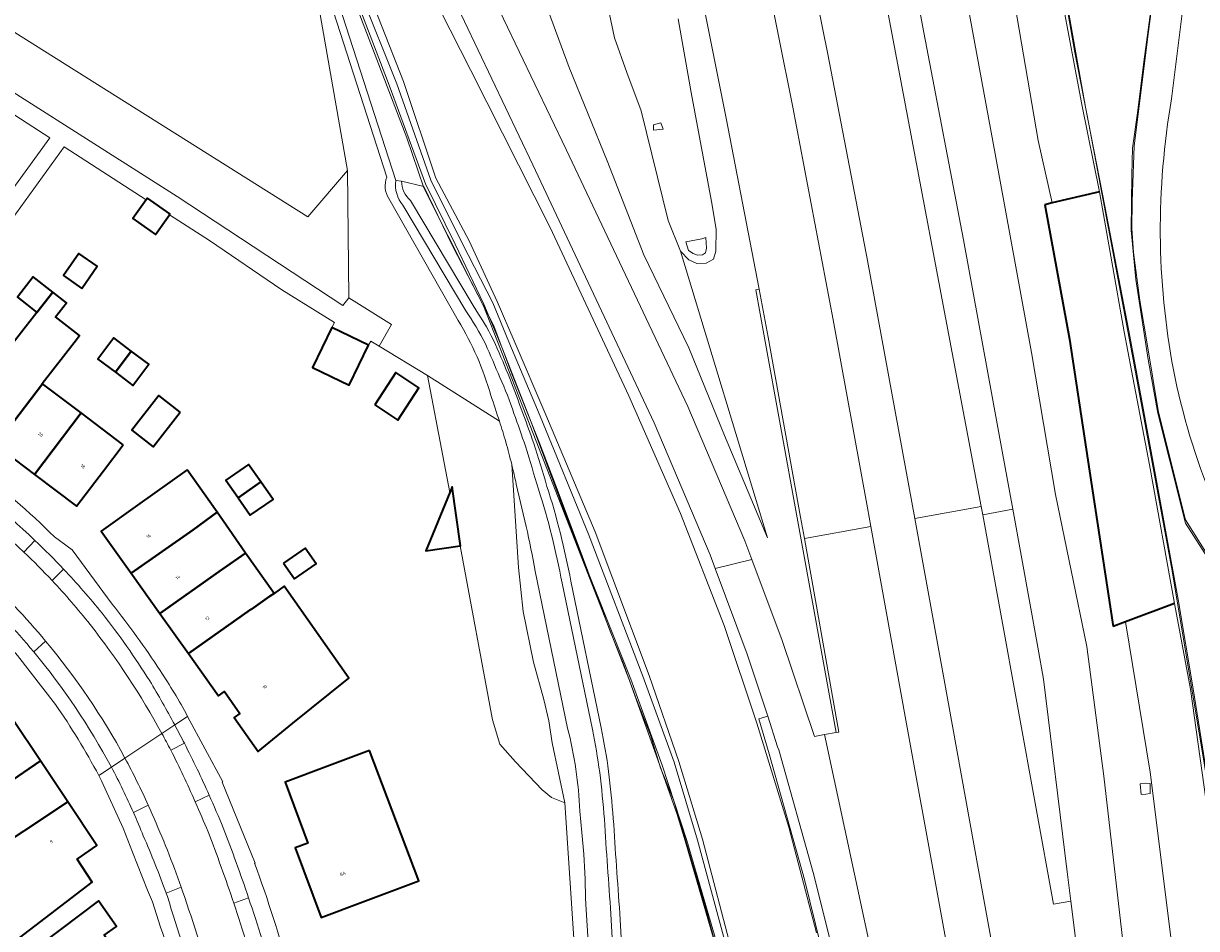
# Model space of a CAD drawing. Header units: metres. Extents: x 197700 to 204338, y 317132 to 325229.
# Tile 502 of 656: x 201155 to 201287, y 319835 to 319936. Entities that reach past the tile are written whole.
import ezdxf
from ezdxf.enums import TextEntityAlignment as Align

# ---------------------------------------------------------------- set-up
doc = ezdxf.new("R2010")
doc.units = ezdxf.units.M
for name, color, linetype, lineweight in [('B-WE-FV-GELEIDING_WILDRASTER-G', 80, 'Continuous', 18), ('B-WE-GK-BESCHOEIING-G', 130, 'GK-BESCHOEIING', 35), ('B-WE-GR-BEPLANTING_CULTUUR_BOSPLANTSOEN-GV', 90, 'Continuous', 18), ('B-WE-IE-TERREINAFSCHEIDING_KUNSTMATIG_HEKWERK-G', 20, 'IE-TERREINAFSCHEIDING-KUNSTMATIG', 18), ('B-WE-IE-TERREINAFSCHEIDING_KUNSTMATIG_MUUR-G', 90, 'IE-TERREINAFSCHEIDING-KUNSTMATIG-DICHT', 18), ('B-WE-IE-TERREINAFSCHEIDING_KUNSTMATIG_MUUR-GV', 90, 'Continuous', 18), ('B-WE-OG-BEBOUWING-GV', 7, 'Continuous', 35), ('B-WE-OG-BEBOUWING-T18', 10, 'Continuous', 18), ('B-WE-OG-TERREIN_CULTUURSCHEIDING-GV', 7, 'Continuous', 18), ('B-WE-OG-TERREIN_ERF-GV', 7, 'Continuous', 18), ('B-WE-OG-WATER_GREPPEL-GV', 160, 'Continuous', 18), ('B-WE-VH-ONVERHARD-GV', 252, 'Continuous', 18), ('B-WE-VH-VERHARDING_ASFALT-GV', 252, 'Continuous', 18), ('B-WE-VH-VERHARDING_BETON-GV', 252, 'Continuous', 18), ('B-WE-VH-VERHARDING_BETONSTRAATSTEEN-GV', 252, 'Continuous', 18), ('B-WE-VH-VERHARDING_GRASBETONSTEEN-GV', 70, 'Continuous', 18), ('B-WE-VH-VERHARDING_OPEN-GV', 252, 'Continuous', 18), ('B-WE-VH-VERHARDING_PUIN-GV', 252, 'Continuous', 18), ('B-WE-VH-VERHARDING_TEGEL-GV', 252, 'Continuous', 18)]:
    doc.layers.add(name, color=color, linetype=linetype, lineweight=lineweight)
doc.styles.add('NLCS-ISO-M200-T18', font='NLCS-ISO.ttf', dxfattribs={"height": 0.36})
doc.linetypes.add('GK-BESCHOEIING', pattern='A,30,-5,[1,NLCS.SHX,S=1,R=0,X=0,Y=0],-5', length=40)
doc.linetypes.add('IE-TERREINAFSCHEIDING-KUNSTMATIG', pattern='A,4,[82,NLCS.SHX,S=0.75,R=90,X=0,Y=0],4,-2', length=10)
doc.linetypes.add('IE-TERREINAFSCHEIDING-KUNSTMATIG-DICHT', pattern='A,8,-1,[82,NLCS.SHX,S=0.75,R=90,X=0,Y=0],-1', length=10)

msp = doc.modelspace()

# ---------------------------------------------------------------- linework, layer by layer
at = {"layer": 'B-WE-FV-GELEIDING_WILDRASTER-G'}
for points in [[(201279.742, 319897.793), (201279.033, 319901.612), (201276.362, 319915.568), (201274.186, 319926.661), (201271.976, 319939.08), (201269.598, 319952.203), (201267.758, 319962.802), (201265.453, 319975.676), (201261.603, 319985.311), (201258.42, 319993.144), (201252.369, 320007.816)], [(201287.275, 319977.389), (201285.345, 319964.557), (201283.121, 319949.266), (201281.186, 319934.546), (201279.628, 319922.278), (201279.435, 319916.109), (201279.395, 319913.077), (201279.553, 319910.389), (201280.258, 319905.001), (201281.116, 319899.926)], [(201247.702, 319779.624), (201247.03, 319780.745), (201241.707, 319793.641), (201239.18, 319799.687), (201236.832, 319811.832), (201234.712, 319823.058), (201233.236, 319831.1), (201229.32, 319844.487), (201228.442, 319847.424), (201226.513, 319852.907), (201223.116, 319862.44), (201216.956, 319878.156), (201211.691, 319891.637), (201208.661, 319899.557), (201206.735, 319904.38), (201203.228, 319911.188), (201200.063, 319917.766), (201197.554, 319918.372)], [(201281.116, 319899.926), (201282.34, 319892.686), (201285.395, 319880.444), (201295.056, 319865.058), (201302.254, 319856.978), (201310.035, 319849.166), (201326.394, 319836.825), (201328.253, 319816.541), (201323.549, 319801.874)], [(201288.409, 319791.112), (201289.403, 319804.812), (201289.822, 319811.073), (201291.2, 319831.193), (201288.442, 319847.712), (201286.239, 319861.517), (201284.567, 319871.494), (201281.885, 319886.26), (201279.742, 319897.793)]]:
    msp.add_lwpolyline(points, dxfattribs=at)
at = {"layer": 'B-WE-GK-BESCHOEIING-G'}
for points in [[(201275.743, 319917.149), (201270.471, 319915.918)], [(201270.471, 319915.918), (201269.622, 319915.72)], [(201269.622, 319915.72), (201272.393, 319900.681), (201274.639, 319885.879), (201277.301, 319868.488)], [(201284.148, 319871.071), (201278.665, 319869.003)], [(201278.665, 319869.003), (201277.301, 319868.488)]]:
    msp.add_lwpolyline(points, dxfattribs=at)
at = {"layer": 'B-WE-GR-BEPLANTING_CULTUUR_BOSPLANTSOEN-GV'}
for points in [[(201146.739, 319932.949), (201172.433, 319916.657), (201190.979, 319904.418), (201191.649, 319905.31), (201191.491, 319919.56), (201187.066, 319914.375), (201119.044, 319957.157)], [(201247.835, 319778.965), (201247.785, 319779.082), (201247.702, 319779.624), (201247.03, 319780.745), (201241.707, 319793.641), (201239.18, 319799.687), (201236.832, 319811.832), (201234.712, 319823.058), (201233.236, 319831.1), (201229.32, 319844.487), (201228.442, 319847.424), (201226.513, 319852.907), (201223.116, 319862.44), (201216.956, 319878.156), (201211.691, 319891.637), (201208.661, 319899.557), (201206.735, 319904.38), (201203.228, 319911.188), (201200.063, 319917.766), (201197.554, 319918.372)], [(201198.574, 319916.184), (201205.576, 319904.417)], [(201208.523, 319891.466), (201200.472, 319896.611), (201202.976, 319883.501), (201203.241, 319884.144), (201204.179, 319877.51), (201204.12, 319877.502), (201207.744, 319858.019), (201208.568, 319855.319), (201210.324, 319853.334), (201213.294, 319850.186), (201214.349, 319849.344), (201215.867, 319848.724), (201214.45, 319855.463), (201214.075, 319857.905), (201213.483, 319860.304), (201212.325, 319864.481), (201211.168, 319870.175), (201210.665, 319875.091), (201209.9, 319886.643)], [(201216.528, 319873.555), (201219.917, 319857.138)], [(201222.021, 319836.345), (201223.026, 319818.11), (201222.549, 319797.655)]]:
    msp.add_lwpolyline(points, dxfattribs=at)
for points in [[(201197.554, 319918.372, 0.2160164), (201198.574, 319916.184)], [(201205.576, 319904.417, -0.0330562), (201207.863, 319900.55)], [(201207.863, 319900.55, -0.0080997), (201209.494, 319896.752)], [(201209.494, 319896.752, -0.0081856), (201212.381, 319888.976)], [(201209.243, 319889.149, 0.0040582), (201208.523, 319891.466)], [(201209.9, 319886.643, 0.0087835), (201209.243, 319889.149)], [(201212.381, 319888.976, -0.004307), (201213.851, 319884.176)], [(201213.851, 319884.176, -0.0307564), (201216.528, 319873.555)], [(201219.917, 319857.138, -0.016893), (201220.756, 319852.257)], [(201220.756, 319852.257, -0.0086435), (201221.286, 319846.965)], [(201221.286, 319846.965, 0.0042171), (201222.021, 319836.345)]]:
    msp.add_lwpolyline(points, format="xyb", dxfattribs=at)
at = {"layer": 'B-WE-IE-TERREINAFSCHEIDING_KUNSTMATIG_HEKWERK-G'}
for points in [[(201288.264, 319791.179), (201288.257, 319791.413), (201291.093, 319831.416), (201283.893, 319874.722), (201279.408, 319898.998), (201274.614, 319924.539), (201272.994, 319932.767), (201268.944, 319955.996), (201266.406, 319969.181), (201265.247, 319976.042), (201258.142, 319993.631), (201252.016, 320007.972), (201254.246, 320014.67)], [(201177.719, 319988.165), (201168.985, 319986.402), (201174.282, 319981.887), (201177.002, 319979.514), (201178.578, 319976.965), (201179.435, 319974.494), (201185.347, 319957.745), (201189.503, 319945.922), (201192.759, 319937.264), (201198.156, 319923.206), (201200.044, 319917.625)], [(201287.243, 319977.568), (201283.946, 319955.357), (201283.081, 319949.417), (201282.15, 319943.409), (201281.499, 319937.509), (201280.739, 319931.706), (201280.065, 319926.285), (201279.469, 319922.051), (201279.364, 319919.051), (201279.33, 319915.897), (201279.3, 319912.862), (201279.814, 319907.331), (201281.204, 319898.398), (201282.309, 319892.368), (201283.639, 319887.026), (201285.387, 319880.042), (201291.602, 319870.389)], [(201191.491, 319919.56), (201186.802, 319946.432), (201184.707, 319953.401)], [(201200.044, 319917.625), (201205.401, 319907.016), (201207.894, 319902.147), (201209.905, 319896.783), (201213.051, 319888.956), (201215.005, 319883.884), (201217.95, 319875.984), (201220.856, 319868.14), (201222.397, 319864.372), (201223.885, 319860.314), (201225.437, 319856.311), (201226.576, 319852.67), (201228.078, 319848.946), (201229.067, 319845.599), (201230.137, 319842.072), (201231.56, 319837.152), (201232.748, 319832.894), (201233.621, 319829.658), (201234.249, 319825.823), (201239.142, 319799.697), (201241.023, 319795.292), (201247.088, 319780.73), (201247.584, 319779.559)], [(201190.062, 319902.542), (201189.744, 319901.968)]]:
    msp.add_lwpolyline(points, dxfattribs=at)
at = {"layer": 'B-WE-IE-TERREINAFSCHEIDING_KUNSTMATIG_MUUR-G'}
for points in [[(201194.098, 319900.453), (201193.846, 319899.976)], [(201195.035, 319899.888), (201194.098, 319900.453)], [(201200.472, 319896.611), (201195.035, 319899.888)], [(201202.976, 319883.501), (201200.472, 319896.611)], [(201215.867, 319848.724), (201214.349, 319849.344), (201213.294, 319850.186), (201210.324, 319853.334), (201208.568, 319855.319), (201207.744, 319858.019), (201204.12, 319877.502)]]:
    msp.add_lwpolyline(points, dxfattribs=at)
at = {"layer": 'B-WE-IE-TERREINAFSCHEIDING_KUNSTMATIG_MUUR-GV'}
msp.add_lwpolyline([(201269.622, 319915.72), (201272.393, 319900.681), (201274.639, 319885.879), (201277.301, 319868.488), (201278.665, 319869.003), (201284.148, 319871.071), (201281.373, 319886.579), (201279.339, 319897.168), (201278.513, 319901.471), (201275.743, 319917.149), (201270.471, 319915.918)], close=True, dxfattribs=at)
at = {"layer": 'B-WE-OG-BEBOUWING-GV'}
for points in [[(201168.953, 319916.275), (201167.466, 319914.165), (201169.987, 319912.389), (201171.548, 319914.605), (201171.607, 319914.689), (201169.087, 319916.466)], [(201161.72, 319906.354), (201163.464, 319908.829), (201161.414, 319910.273), (201159.67, 319907.799)], [(201156.711, 319903.654), (201158.487, 319905.932), (201156.28, 319907.657), (201154.529, 319905.358), (201155.556, 319904.558)], [(201158.505, 319905.918), (201158.487, 319905.932), (201156.711, 319903.654), (201154.721, 319901.109), (201153.02, 319898.934), (201152.846, 319899.066), (201147.65, 319892.128), (201152.08, 319888.783), (201157.348, 319895.66), (201157.281, 319895.71), (201160.872, 319900.302), (201161.478, 319901.076), (201158.786, 319903.182), (201160.007, 319904.744)], [(201193.846, 319899.976), (201189.744, 319901.968), (201187.571, 319897.491), (201191.673, 319895.499)], [(201167.28, 319899.325), (201165.313, 319900.801), (201163.533, 319898.431), (201165.5, 319896.955)], [(201167.28, 319899.325), (201165.5, 319896.955), (201167.467, 319895.479), (201169.246, 319897.85)], [(201194.557, 319893.292), (201197.153, 319891.608), (201199.503, 319895.23), (201196.907, 319896.914)], [(201161.654, 319892.402), (201157.348, 319895.66), (201152.08, 319888.783), (201156.417, 319885.509)], [(201172.745, 319892.507), (201170.369, 319894.352), (201167.346, 319890.46), (201169.722, 319888.615)], [(201166.351, 319888.848), (201161.654, 319892.402), (201156.417, 319885.509), (201161.138, 319881.944), (201164.151, 319885.934)], [(201179.25, 319882.905), (201181.792, 319884.673), (201180.426, 319886.636), (201177.884, 319884.868), (201179.2, 319882.977)], [(201173.546, 319886.037), (201167.976, 319882.063), (201163.906, 319879.159), (201167.269, 319874.445), (201174.202, 319879.322), (201176.883, 319881.283)], [(201179.25, 319882.905), (201180.615, 319880.942), (201183.157, 319882.71), (201181.792, 319884.673)], [(201202.976, 319883.501), (201200.274, 319876.958), (201204.12, 319877.502), (201204.179, 319877.51), (201203.241, 319884.144)], [(201176.883, 319881.283), (201174.202, 319879.322), (201167.269, 319874.445), (201170.486, 319869.936), (201177.398, 319874.834), (201177.51, 319874.917), (201180.092, 319876.713), (201178.246, 319879.341)], [(201184.348, 319875.574), (201185.576, 319873.807), (201188.002, 319875.511), (201186.765, 319877.271)], [(201173.687, 319865.45), (201180.589, 319870.353), (201180.671, 319870.413), (201180.694, 319870.38), (201182.815, 319871.868), (201183.27, 319872.187), (201180.092, 319876.713), (201177.51, 319874.917), (201177.398, 319874.834), (201170.486, 319869.936)], [(201173.687, 319865.45), (201177.055, 319860.729), (201177.706, 319861.194), (201179.45, 319858.753), (201178.799, 319858.288), (201181.508, 319854.496), (201185.392, 319857.645), (201191.642, 319862.713), (201184.424, 319872.998), (201183.27, 319872.187), (201182.815, 319871.868), (201180.694, 319870.38), (201180.671, 319870.413), (201180.589, 319870.353)], [(201157.1, 319853.437), (201154.023, 319858.054), (201144.313, 319851.493), (201142.06, 319849.97), (201144.924, 319845.268), (201146.584, 319846.28), (201147.446, 319846.866), (201150.165, 319848.716)], [(201193.96, 319854.597), (201189.188, 319852.809), (201184.507, 319851.055), (201187.063, 319844.233), (201185.622, 319843.693), (201188.544, 319835.897), (201193.225, 319837.653), (201199.496, 319840.006)], [(201145.578, 319839.164), (201160.162, 319848.841), (201157.1, 319853.437), (201150.165, 319848.716), (201147.446, 319846.866), (201146.584, 319846.28), (201148.146, 319843.986), (201144.207, 319841.309)], [(201145.578, 319839.164), (201147.062, 319836.843), (201151.493, 319839.762), (201153.198, 319837.089), (201148.774, 319834.093), (201149.368, 319833.314), (201151.188, 319830.929), (201162.879, 319839.85), (201161.197, 319842.418), (201163.417, 319843.956), (201160.162, 319848.841)], [(201158.424, 319831.351), (201158.734, 319830.941), (201158.519, 319830.908), (201159.801, 319823.614), (201163.612, 319824.299), (201168.533, 319825.183), (201167.28, 319832.151), (201165.617, 319831.852), (201164.24, 319833.925), (201165.602, 319834.874), (201163.594, 319837.758), (201157.219, 319832.948)]]:
    msp.add_lwpolyline(points, close=True, dxfattribs=at)
at = {"layer": 'B-WE-OG-TERREIN_CULTUURSCHEIDING-GV'}
for points in [[(201127.329, 320028.659), (201125.926, 320026.685), (201125.624, 320026.259), (201137.429, 320018.578), (201131.473, 320009.538), (201129.906, 320007.151), (201169.788, 319980.19), (201171.2, 319979.524), (201171.743, 319979.438), (201176.82, 319976.031), (201178.681, 319970.732), (201184.7, 319953.423), (201184.707, 319953.401), (201186.802, 319946.432), (201191.491, 319919.56), (201191.649, 319905.31), (201196.442, 319902.325), (201195.035, 319899.888), (201200.472, 319896.611), (201208.523, 319891.466)], [(201295.056, 319865.058), (201285.395, 319880.444), (201282.34, 319892.686), (201281.116, 319899.926), (201280.258, 319905.001), (201279.553, 319910.389), (201279.395, 319913.077), (201279.435, 319916.109), (201279.628, 319922.278), (201281.186, 319934.546), (201283.121, 319949.266), (201285.345, 319964.557), (201287.275, 319977.389)], [(201287.275, 319977.389), (201285.345, 319964.557), (201283.121, 319949.266), (201281.186, 319934.546), (201279.628, 319922.278), (201279.435, 319916.109), (201279.395, 319913.077), (201279.553, 319910.389), (201280.258, 319905.001), (201281.116, 319899.926), (201282.34, 319892.686), (201285.395, 319880.444), (201295.056, 319865.058)], [(201195.91, 319918.805), (201177.591, 319975.548)], [(201283.837, 319927.564), (201285.691, 319942.557), (201287.784, 319957.537), (201289.999, 319972.54)], [(201271.517, 319939.091), (201273.776, 319926.936), (201275.743, 319917.149), (201278.513, 319901.471), (201279.339, 319897.168), (201281.373, 319886.579), (201284.148, 319871.071), (201285.939, 319861.481), (201287.882, 319847.54)], [(201271.976, 319939.08), (201274.186, 319926.661), (201276.362, 319915.568), (201279.033, 319901.612), (201279.742, 319897.793), (201281.885, 319886.26), (201284.567, 319871.494), (201286.239, 319861.517), (201288.442, 319847.712)], [(201288.442, 319847.712), (201286.239, 319861.517), (201284.567, 319871.494), (201281.885, 319886.26), (201279.742, 319897.793), (201279.033, 319901.612), (201276.362, 319915.568), (201274.186, 319926.661), (201271.976, 319939.08)], [(201197.554, 319918.372), (201196.914, 319918.439)], [(201203.902, 319902.755), (201196.136, 319916.412)], [(201197.715, 319915.673), (201204.751, 319903.851)], [(201205.576, 319904.417), (201198.574, 319916.184)], [(201210.148, 319892.34), (201210.153, 319892.34)], [(201209.9, 319886.643), (201210.665, 319875.091), (201211.168, 319870.175), (201212.325, 319864.481), (201213.483, 319860.304), (201214.075, 319857.905), (201214.45, 319855.463), (201215.867, 319848.724), (201218.907, 319802.613), (201219.129, 319797.541), (201219.121, 319796.733), (201219.209, 319796.732)], [(201211.53, 319879.694), (201210.404, 319884.433)], [(201216.15, 319857.108), (201212.533, 319874.676)], [(201215.549, 319873.353), (201218.938, 319856.935)], [(201219.917, 319857.138), (201216.528, 319873.555)], [(201217.963, 319842.998), (201217.744, 319845.404), (201217.529, 319847.812)], [(201219.637, 319797.287), (201219.355, 319818.824), (201218.187, 319837.379)], [(201221.023, 319836.29), (201222.025, 319818.094), (201221.542, 319797.347)], [(201222.549, 319797.655), (201223.026, 319818.11), (201222.021, 319836.345)]]:
    msp.add_lwpolyline(points, dxfattribs=at)
for points in [[(201284.043, 319897.228, -0.0902566), (201283.837, 319927.564)], [(201196.136, 319916.412, -0.2442752), (201195.91, 319918.805)], [(201196.914, 319918.439, 0.216224), (201197.715, 319915.673)], [(201198.574, 319916.184, -0.2160164), (201197.554, 319918.372)], [(201204.751, 319903.851, -0.0330798), (201206.951, 319900.141)], [(201207.863, 319900.55, 0.0330562), (201205.576, 319904.417)], [(201207.564, 319894.368, 0.0677674), (201203.902, 319902.755)], [(201209.494, 319896.752, 0.0080997), (201207.863, 319900.55)], [(201206.951, 319900.141, -0.0079713), (201208.569, 319896.372)], [(201212.381, 319888.976, 0.0081856), (201209.494, 319896.752)], [(201295.637, 319869.158, -0.0985084), (201284.043, 319897.228)], [(201208.569, 319896.372, -0.0306602), (201210.148, 319892.34)], [(201208.523, 319891.466, 0.0050706), (201207.564, 319894.368)], [(201210.153, 319892.34, -0.0082072), (201211.431, 319888.663)], [(201213.851, 319884.176, 0.004307), (201212.381, 319888.976)], [(201211.431, 319888.663, -0.0043589), (201212.898, 319883.873)], [(201210.404, 319884.433, 0.0077422), (201209.9, 319886.643)], [(201212.898, 319883.873, -0.0307171), (201215.549, 319873.353)], [(201216.528, 319873.555, 0.0307564), (201213.851, 319884.176)], [(201212.533, 319874.676, 0.0093895), (201211.53, 319879.694)], [(201217.529, 319847.812, 0.0536474), (201216.15, 319857.108)], [(201218.938, 319856.935, -0.01686), (201219.763, 319852.14)], [(201220.756, 319852.257, 0.016893), (201219.917, 319857.138)], [(201219.763, 319852.14, -0.0085846), (201220.288, 319846.904)], [(201221.286, 319846.965, 0.0086435), (201220.756, 319852.257)], [(201220.288, 319846.904, 0.0042195), (201221.023, 319836.29)], [(201222.021, 319836.345, -0.0042171), (201221.286, 319846.965)], [(201218.187, 319837.379, 0.0135253), (201217.963, 319842.998)]]:
    msp.add_lwpolyline(points, format="xyb", dxfattribs=at)
at = {"layer": 'B-WE-OG-TERREIN_ERF-GV'}
for points in [[(201028.589, 320000.665), (201028.759, 320000.558), (201031.412, 319998.699), (201035.794, 320005.601), (201039.383, 320003.241), (201041.306, 320001.978), (201044.096, 320000.143), (201046.152, 320003.001), (201097.297, 319970.834), (201119.044, 319957.157), (201187.066, 319914.375), (201191.491, 319919.56), (201186.802, 319946.432), (201184.707, 319953.401), (201172.701, 319942.149), (201153.886, 319953.637), (201133.045, 319966.528), (201112.949, 319979.13), (201091.745, 319992.432), (201086.665, 319985.736), (201060.561, 320002.741), (201038.928, 320017.028), (201032.894, 320007.508)], [(201161.72, 319906.354), (201159.67, 319907.799), (201161.414, 319910.273), (201163.464, 319908.829)], [(201167.28, 319899.325), (201169.246, 319897.85), (201167.467, 319895.479), (201165.5, 319896.955), (201163.533, 319898.431), (201165.313, 319900.801)], [(201194.557, 319893.292), (201196.907, 319896.914), (201199.503, 319895.23), (201197.153, 319891.608)], [(201172.745, 319892.507), (201169.722, 319888.615), (201167.346, 319890.46), (201170.369, 319894.352)], [(201179.2, 319882.977), (201177.884, 319884.868), (201180.426, 319886.636), (201181.792, 319884.673), (201183.157, 319882.71), (201180.615, 319880.942), (201179.25, 319882.905)], [(201167.976, 319882.063), (201173.546, 319886.037), (201176.883, 319881.283), (201178.246, 319879.341), (201180.092, 319876.713), (201183.27, 319872.187), (201184.424, 319872.998), (201191.642, 319862.713), (201185.392, 319857.645), (201181.508, 319854.496), (201178.799, 319858.288), (201179.45, 319858.753), (201177.706, 319861.194), (201177.055, 319860.729), (201173.687, 319865.45), (201170.486, 319869.936), (201167.269, 319874.445), (201163.906, 319879.159)], [(201185.576, 319873.807), (201184.348, 319875.574), (201186.765, 319877.271), (201188.002, 319875.511)], [(201161.197, 319842.418), (201162.879, 319839.85), (201151.188, 319830.929), (201149.368, 319833.314), (201148.774, 319834.093), (201153.198, 319837.089), (201151.493, 319839.762), (201147.062, 319836.843), (201145.578, 319839.164), (201144.207, 319841.309), (201148.146, 319843.986), (201146.584, 319846.28), (201144.924, 319845.268), (201142.06, 319849.97), (201144.313, 319851.493), (201141.565, 319855.55), (201141.09, 319856.251), (201146.717, 319860.001), (201150.878, 319862.774), (201154.023, 319858.054), (201157.1, 319853.437), (201160.162, 319848.841), (201163.417, 319843.956)], [(201189.188, 319852.809), (201193.96, 319854.597), (201199.496, 319840.006), (201193.225, 319837.653), (201188.544, 319835.897), (201185.622, 319843.693), (201187.063, 319844.233), (201184.507, 319851.055)], [(201163.612, 319824.299), (201159.801, 319823.614), (201158.519, 319830.908), (201158.734, 319830.941), (201158.424, 319831.351), (201157.219, 319832.948), (201163.594, 319837.758), (201165.602, 319834.874), (201164.24, 319833.925), (201165.617, 319831.852), (201167.28, 319832.151), (201168.533, 319825.183)]]:
    msp.add_lwpolyline(points, close=True, dxfattribs=at)
for points in [[(201137.217, 319894.406), (201158.152, 319923.23), (201147.108, 319930.341)], [(201189.744, 319901.968), (201190.062, 319902.542), (201184.128, 319906.201), (201176.055, 319911.703), (201171.548, 319914.605), (201169.987, 319912.389), (201167.466, 319914.165), (201168.953, 319916.275), (201159.742, 319922.206), (201150.492, 319909.447), (201138.646, 319893.14), (201144.34, 319889.332), (201144.555, 319889.583), (201145.407, 319889.003), (201149.521, 319886.261)], [(201154.721, 319901.109), (201156.711, 319903.654), (201155.556, 319904.558), (201154.529, 319905.358), (201156.28, 319907.657), (201158.487, 319905.932), (201158.505, 319905.918), (201160.007, 319904.744), (201158.786, 319903.182), (201161.478, 319901.076), (201160.872, 319900.302), (201157.281, 319895.71), (201157.348, 319895.66), (201161.654, 319892.402), (201166.351, 319888.848), (201164.151, 319885.934), (201161.138, 319881.944), (201156.417, 319885.509), (201152.08, 319888.783)], [(201218.907, 319802.613), (201215.867, 319848.724), (201214.349, 319849.344), (201213.294, 319850.186), (201210.324, 319853.334), (201208.568, 319855.319), (201207.744, 319858.019), (201204.12, 319877.502), (201200.274, 319876.958), (201202.976, 319883.501), (201200.472, 319896.611), (201195.035, 319899.888), (201194.098, 319900.453), (201193.846, 319899.976), (201191.673, 319895.499), (201187.571, 319897.491), (201189.744, 319901.968)], [(201158.659, 319878.519), (201160.642, 319877.082), (201165.14, 319870.983)], [(201158.768, 319859.766), (201154.532, 319865.225), (201151.841, 319868.325)], [(201173.588, 319858.419), (201177.517, 319851.079), (201177.446, 319851.057), (201181.152, 319841.966), (201181.088, 319841.976)], [(201169.636, 319837.649), (201169.096, 319838.953), (201167.43, 319843.201), (201166.36, 319845.885), (201163.95, 319851.191), (201163.796, 319851.487), (201163.637, 319851.788)]]:
    msp.add_lwpolyline(points, dxfattribs=at)
for points in [[(201149.521, 319886.261, -0.0434508), (201158.659, 319878.519)], [(201165.14, 319870.983, -0.0229269), (201170.503, 319863.562)], [(201170.503, 319863.562, -0.0231055), (201173.588, 319858.419)], [(201163.637, 319851.788, 0.0305842), (201158.768, 319859.766)], [(201181.088, 319841.976, -0.0459626), (201187.845, 319816.769)], [(201173.166, 319826.275, 0.0111112), (201169.636, 319837.649)]]:
    msp.add_lwpolyline(points, format="xyb", dxfattribs=at)
at = {"layer": 'B-WE-OG-WATER_GREPPEL-GV'}
for points in [[(201215.389, 319962.901), (201221.415, 319934.409), (201222.816, 319930.53), (201224.387, 319926.232), (201227.427, 319913.94), (201228.796, 319910.53), (201229.741, 319909.54), (201230.634, 319909.151), (201231.678, 319909.194), (201232.495, 319909.641), (201232.776, 319910.508), (201232.824, 319912.98), (201232.279, 319916.095), (201230, 319928.272), (201228.547, 319936.555)], [(201260.211, 319942.336), (201264.06, 319921.424), (201268.146, 319899.174), (201270.83, 319883.272), (201274.335, 319866.245), (201276.256, 319851.721), (201278.478, 319832.262), (201278.609, 319831.881), (201278.863, 319831.139), (201279.442, 319830.557), (201283.822, 319831.176), (201283.999, 319831.851), (201283.915, 319832.516), (201281.422, 319852.169), (201278.665, 319869.003), (201277.301, 319868.488), (201274.639, 319885.879), (201272.393, 319900.681), (201269.622, 319915.72), (201270.471, 319915.918), (201268.888, 319922.91), (201265.581, 319942.138)]]:
    msp.add_lwpolyline(points, dxfattribs=at)
for points in [[(201225.798, 319924.668), (201226.622, 319924.9), (201226.852, 319924.191), (201225.769, 319924.079)], [(201229.419, 319911.579), (201231.213, 319911.919), (201231.633, 319912.054), (201231.726, 319910.852), (201231.61, 319910.342), (201231.267, 319910.107), (201230.699, 319910.087), (201230.222, 319910.273), (201229.721, 319910.593)], [(201280.409, 319849.68), (201280.318, 319850.872), (201280.865, 319850.942), (201281.437, 319850.912), (201281.417, 319849.782), (201280.933, 319849.72)]]:
    msp.add_lwpolyline(points, close=True, dxfattribs=at)
at = {"layer": 'B-WE-VH-ONVERHARD-GV'}
for points in [[(201270.471, 319915.918), (201275.743, 319917.149), (201273.776, 319926.936), (201271.517, 319939.091), (201269.059, 319951.559), (201267.255, 319962.596), (201265.989, 319970.049), (201265.422, 319973.117), (201263.805, 319976.755), (201260.546, 319983.957), (201258.645, 319989.728), (201257.315, 319993.236), (201256.658, 319994.684), (201252.7, 319992.511), (201253.303, 319989.447), (201254.761, 319986.627), (201257.14, 319981.822), (201259.229, 319977.505), (201260.686, 319973.741), (201261.034, 319971.391), (201261.282, 319968.049), (201265.581, 319942.138), (201268.888, 319922.91)], [(201288.68, 319809.847), (201289.342, 319814.673), (201290.514, 319827.309), (201290.74, 319829.673), (201290.417, 319832.964), (201287.882, 319847.54), (201285.939, 319861.481), (201284.148, 319871.071), (201278.665, 319869.003), (201281.422, 319852.169), (201283.915, 319832.516), (201283.999, 319831.851), (201284.29, 319824.487), (201283.569, 319818.932), (201282.971, 319811.145)]]:
    msp.add_lwpolyline(points, close=True, dxfattribs=at)
for points in [[(201178.161, 319976.465), (201196.914, 319918.439), (201197.554, 319918.372), (201200.063, 319917.766), (201203.228, 319911.188), (201206.735, 319904.38), (201208.661, 319899.557), (201211.691, 319891.637), (201216.956, 319878.156), (201223.116, 319862.44), (201226.513, 319852.907), (201228.442, 319847.424), (201229.32, 319844.487), (201233.236, 319831.1)], [(201212.508, 319941.546), (201216.329, 319931.091), (201220.606, 319920.652), (201224.687, 319910.113), (201229.74, 319899.695), (201233.755, 319889.872), (201238.55, 319878.409), (201228.796, 319910.53), (201227.427, 319913.94), (201224.387, 319926.232), (201222.816, 319930.53), (201221.415, 319934.409), (201215.389, 319962.901)], [(201236.576, 319950.649), (201241.413, 319926.636), (201245.902, 319902.833), (201249.747, 319881.771), (201250.127, 319879.686), (201254.075, 319858.004), (201260.99, 319819.843), (201263.341, 319806.739), (201266.697, 319788.458), (201267.929, 319781.683), (201270.016, 319782.052), (201270.733, 319782.178), (201272.848, 319782.551), (201271.57, 319789.645), (201266.863, 319815.56), (201262.663, 319838.727), (201258.357, 319862.495), (201255.07, 319880.583), (201254.072, 319886.078), (201249.76, 319909.491), (201245.311, 319932.592), (201240.538, 319956.23)], [(201205.471, 319943.909), (201216.006, 319921.913), (201229.621, 319893.128), (201236.031, 319878.075), (201236.814, 319875.978), (201240.193, 319866.932), (201243.823, 319856.182), (201244.954, 319856.38), (201246.248, 319856.606), (201241.879, 319880.658), (201238.235, 319900.823), (201237.248, 319906.208), (201237.613, 319906.271), (201233.936, 319925.434), (201229.237, 319949.01)], [(201244.055, 319834.185), (201240.96, 319846.02), (201237.354, 319857.671), (201233.706, 319868.603), (201228.795, 319881.158), (201223.005, 319894.307), (201214.191, 319913.188), (201205.315, 319930.76), (201197.242, 319946.674)], [(201197.242, 319946.674), (201205.315, 319930.76), (201214.191, 319913.188), (201223.005, 319894.307), (201228.795, 319881.158), (201233.706, 319868.603), (201237.354, 319857.671), (201240.96, 319846.02), (201244.055, 319834.185)], [(201245.732, 319827.878), (201242.701, 319840.154), (201238.738, 319854.222), (201237.573, 319858.129), (201237.836, 319858.213), (201238.593, 319858.455), (201236.295, 319865.371), (201232.714, 319874.981), (201232.148, 319876.5), (201225.855, 319891.29), (201212.262, 319920.177), (201201.547, 319942.714)], [(201228.547, 319936.555), (201230, 319928.272), (201232.279, 319916.095), (201232.824, 319912.98), (201232.776, 319910.508), (201232.495, 319909.641), (201231.678, 319909.194), (201230.634, 319909.151), (201229.741, 319909.54), (201228.796, 319910.53), (201238.55, 319878.409), (201233.755, 319889.872), (201229.74, 319899.695), (201224.687, 319910.113), (201220.606, 319920.652), (201216.329, 319931.091), (201212.508, 319941.546)], [(201254.883, 319941.398), (201256.08, 319935.024), (201260.508, 319911.783), (201264.849, 319888.139), (201266.038, 319881.621), (201268.86, 319866.158), (201269.481, 319862.6), (201272.15, 319841.003), (201272.559, 319837.734), (201275.898, 319811.015)], [(201278.478, 319832.262), (201276.256, 319851.721), (201274.335, 319866.245), (201270.83, 319883.272), (201268.146, 319899.174), (201264.06, 319921.424), (201260.211, 319942.336)], [(201192.395, 319939.009), (201196.159, 319929.103), (201200.246, 319918.078), (201203.561, 319911.295), (201206.776, 319904.59), (201208.811, 319899.761), (201211.953, 319891.683), (201217.006, 319878.204), (201223.245, 319862.573), (201226.749, 319852.96), (201229.536, 319844.501), (201233.403, 319831.228)], [(201233.403, 319831.228), (201229.536, 319844.501), (201226.749, 319852.96), (201223.245, 319862.573), (201217.006, 319878.204), (201211.953, 319891.683), (201208.811, 319899.761), (201206.776, 319904.59), (201203.561, 319911.295), (201200.246, 319918.078), (201196.159, 319929.103), (201192.395, 319939.009)], [(201234.231, 319831.616), (201230.708, 319844.539), (201228.11, 319853.283), (201224.59, 319862.918), (201218.508, 319878.822), (201213.082, 319892.047), (201209.588, 319900.355), (201207.778, 319904.742), (201204.366, 319911.401), (201200.85, 319918.463), (201197.033, 319929.262), (201192.97, 319939.462)], [(201192.97, 319939.462), (201197.033, 319929.262), (201200.85, 319918.463), (201204.366, 319911.401), (201207.778, 319904.742), (201209.588, 319900.355), (201213.082, 319892.047), (201218.508, 319878.822), (201224.59, 319862.918), (201228.11, 319853.283), (201230.708, 319844.539), (201234.231, 319831.616)], [(201193.752, 319939.841), (201197.763, 319929.505), (201201.414, 319918.699), (201205.115, 319911.693), (201208.289, 319904.887), (201210.183, 319900.496), (201213.723, 319892.185), (201219.247, 319879.083), (201225.318, 319863.012), (201228.632, 319853.371), (201231.269, 319844.68), (201234.668, 319831.664)], [(201234.668, 319831.664), (201231.269, 319844.68), (201228.632, 319853.371), (201225.318, 319863.012), (201219.247, 319879.083), (201213.723, 319892.185), (201210.183, 319900.496), (201208.289, 319904.887), (201205.115, 319911.693), (201201.414, 319918.699), (201197.763, 319929.505), (201193.752, 319939.841)]]:
    msp.add_lwpolyline(points, dxfattribs=at)
at = {"layer": 'B-WE-VH-VERHARDING_ASFALT-GV'}
for points in [[(201262.498, 319881.931), (201262.667, 319881), (201266.038, 319881.621), (201264.849, 319888.139), (201260.508, 319911.783), (201256.08, 319935.024), (201254.883, 319941.398), (201254.29, 319944.694), (201253.806, 319947.658), (201251.904, 319958.758), (201249.783, 319971.895), (201248.358, 319980.72), (201244.003, 319979.929), (201247.215, 319963.577), (201247.66, 319963.646), (201250.882, 319943.493)], [(201237.588, 319970.182), (201240.538, 319956.23), (201245.311, 319932.592), (201249.76, 319909.491), (201254.072, 319886.078), (201255.07, 319880.583), (201262.498, 319881.931), (201250.882, 319943.493), (201247.66, 319963.646), (201247.215, 319963.577), (201244.003, 319979.929), (201243.885, 319980.53), (201235.77, 319978.781)], [(201225.169, 319968.437), (201229.237, 319949.01), (201233.936, 319925.434), (201237.613, 319906.271), (201238.644, 319900.9), (201242.274, 319880.732), (201242.7, 319878.339), (201250.127, 319879.686), (201249.747, 319881.771), (201245.902, 319902.833), (201241.413, 319926.636), (201236.576, 319950.649), (201232.628, 319969.485), (201231.578, 319974.495), (201230.867, 319977.724), (201223.517, 319976.139), (201224.304, 319972.568)], [(201194.543, 319966.844), (201190.622, 319965.542), (201193.32, 319959.944), (201201.547, 319942.714), (201212.262, 319920.177), (201225.855, 319891.29), (201232.148, 319876.5), (201232.714, 319874.981), (201236.814, 319875.978), (201236.031, 319878.075), (201229.621, 319893.128), (201216.006, 319921.913), (201205.471, 319943.909), (201196.972, 319961.751)], [(201237.613, 319906.271), (201237.248, 319906.208), (201238.235, 319900.823), (201241.879, 319880.658), (201246.248, 319856.606), (201246.56, 319856.66), (201242.7, 319878.339), (201242.274, 319880.732), (201238.644, 319900.9)], [(201262.667, 319881), (201262.498, 319881.931), (201255.07, 319880.583), (201258.357, 319862.495), (201262.663, 319838.727), (201266.863, 319815.56), (201271.57, 319789.645), (201272.848, 319782.551), (201272.913, 319782.188), (201280.689, 319783.598), (201280.575, 319784.234), (201279.349, 319791.05), (201276.528, 319806.45), (201276.266, 319808.142), (201275.898, 319811.015), (201272.559, 319837.734), (201270.588, 319837.377)], [(201262.667, 319881), (201270.588, 319837.377), (201272.559, 319837.734), (201272.15, 319841.003), (201269.481, 319862.6), (201268.86, 319866.158), (201266.038, 319881.621)], [(201244.954, 319856.38), (201253.938, 319814.507), (201253.498, 319814.413), (201259.258, 319786.962), (201260.531, 319779.941), (201267.999, 319781.296), (201267.983, 319781.384), (201267.929, 319781.683), (201266.697, 319788.458), (201263.341, 319806.739), (201260.99, 319819.843), (201254.075, 319858.004), (201250.127, 319879.686), (201242.7, 319878.339), (201246.56, 319856.66), (201246.248, 319856.606)], [(201238.593, 319858.455), (201239.697, 319855.021), (201239.814, 319854.657), (201243.658, 319840.923), (201246.835, 319828.264), (201249.272, 319817.563), (201252.005, 319804.771), (201255.441, 319788.627), (201257.01, 319780.082), (201257.071, 319779.749), (201257.082, 319779.689), (201257.204, 319779.022), (201260.593, 319779.603), (201260.531, 319779.941), (201259.258, 319786.962), (201253.498, 319814.413), (201253.938, 319814.507), (201244.954, 319856.38), (201243.823, 319856.182), (201240.193, 319866.932), (201236.814, 319875.978), (201232.714, 319874.981), (201236.295, 319865.371)]]:
    msp.add_lwpolyline(points, close=True, dxfattribs=at)
msp.add_lwpolyline([(201289.999, 319972.54), (201287.784, 319957.537), (201285.691, 319942.557), (201283.837, 319927.564)], dxfattribs=at)
for points in [[(201283.837, 319927.564, 0.0902566), (201284.043, 319897.228)], [(201284.043, 319897.228, 0.0985084), (201295.637, 319869.158)]]:
    msp.add_lwpolyline(points, format="xyb", dxfattribs=at)
at = {"layer": 'B-WE-VH-VERHARDING_BETON-GV'}
for points in [[(201225.798, 319924.668), (201225.769, 319924.079), (201226.852, 319924.191), (201226.622, 319924.9)], [(201229.419, 319911.579), (201229.721, 319910.593), (201230.222, 319910.273), (201230.699, 319910.087), (201231.267, 319910.107), (201231.61, 319910.342), (201231.726, 319910.852), (201231.633, 319912.054), (201231.213, 319911.919)]]:
    msp.add_lwpolyline(points, close=True, dxfattribs=at)
at = {"layer": 'B-WE-VH-VERHARDING_BETONSTRAATSTEEN-GV'}
for points in [[(201156.489, 319878.122, 0.0433563), (201145.003, 319887.302)], [(201144.238, 319885.621, -0.0434662), (201155.247, 319876.813)], [(201155.247, 319876.813, 0.0434662), (201144.238, 319885.621)], [(201159.69, 319874.906, 0.0135559), (201156.489, 319878.122)], [(201155.247, 319876.813, -0.0140115), (201158.41, 319873.625)], [(201158.41, 319873.625, 0.0140115), (201155.247, 319876.813)], [(201157.677, 319866.858, 0.0329881), (201150.522, 319874.342)], [(201150.522, 319874.342, -0.0329881), (201157.677, 319866.858)], [(201163.999, 319869.973, 0.0194316), (201159.69, 319874.906)], [(201158.41, 319873.625, -0.0199581), (201162.655, 319868.726)], [(201162.655, 319868.726, 0.0199581), (201158.41, 319873.625)], [(201149.756, 319872.615, -0.0313135), (201156.341, 319865.654)], [(201169.344, 319862.412, 0.0253846), (201163.999, 319869.973)], [(201162.655, 319868.726, -0.0408829), (201170.707, 319856.499)], [(201170.707, 319856.499, 0.0408829), (201162.655, 319868.726)], [(201166.571, 319853.743, 0.050546), (201157.677, 319866.858)], [(201157.677, 319866.858, -0.050546), (201166.571, 319853.743)], [(201156.341, 319865.654, -0.0510759), (201165.049, 319852.729)], [(201172.148, 319857.459, 0.0115512), (201169.344, 319862.412)], [(201173.225, 319855.403, 0.0049615), (201172.148, 319857.459)], [(201170.707, 319856.499, -0.0061007), (201171.708, 319854.618)], [(201171.708, 319854.618, 0.0061007), (201170.707, 319856.499)], [(201174.402, 319848.924, 0.017609), (201171.708, 319854.618)], [(201171.708, 319854.618, -0.017609), (201174.402, 319848.924)], [(201176.006, 319849.603, 0.0130796), (201173.225, 319855.403)], [(201169.164, 319848.476, 0.0188159), (201166.571, 319853.743)], [(201166.571, 319853.743, -0.0188159), (201169.164, 319848.476)], [(201165.049, 319852.729, -0.0184169), (201167.53, 319847.642)], [(201177.573, 319845.946, 0.0080529), (201176.006, 319849.603)], [(201175.873, 319845.502, 0.0076001), (201174.441, 319848.836)], [(201174.441, 319848.836, -0.0076001), (201175.873, 319845.502)], [(201167.53, 319847.642, -0.0091659), (201168.626, 319845.037)], [(201172.857, 319839.291, 0.0232471), (201169.602, 319847.478)], [(201169.602, 319847.478, -0.0232471), (201172.857, 319839.291)], [(201178.751, 319837.515, 0.0120179), (201175.873, 319845.502)], [(201175.873, 319845.502, -0.0120179), (201178.751, 319837.515)], [(201180.417, 319838.099, 0.010871), (201177.573, 319845.946)], [(201168.626, 319845.037, -0.0156416), (201171.185, 319838.606)], [(201176.575, 319827.534, 0.0171149), (201173.013, 319838.833)], [(201173.013, 319838.833, -0.0171149), (201176.575, 319827.534)], [(201171.318, 319838.238, -0.0038352), (201174.802, 319827.038)], [(201178.751, 319837.515, -0.006978), (201180.236, 319832.848)], [(201180.236, 319832.848, 0.006978), (201178.751, 319837.515)], [(201181.93, 319833.422, 0.0063133), (201180.417, 319838.099)]]:
    msp.add_lwpolyline(points, format="xyb", dxfattribs=at)
for points in [[(201155.247, 319876.813), (201156.489, 319878.122)], [(201156.489, 319878.122), (201155.247, 319876.813)], [(201159.69, 319874.906), (201158.41, 319873.625)], [(201158.41, 319873.625), (201159.69, 319874.906)], [(201157.677, 319866.858), (201156.341, 319865.654)], [(201156.341, 319865.654), (201157.677, 319866.858)], [(201172.148, 319857.459), (201170.707, 319856.499)], [(201170.707, 319856.499), (201172.148, 319857.459)], [(201170.707, 319856.499), (201166.571, 319853.743)], [(201166.571, 319853.743), (201170.707, 319856.499)], [(201171.708, 319854.618), (201173.225, 319855.403)], [(201173.225, 319855.403), (201171.708, 319854.618)], [(201166.571, 319853.743), (201165.049, 319852.729)], [(201165.049, 319852.729), (201166.571, 319853.743)], [(201174.402, 319848.924), (201174.441, 319848.836), (201176.006, 319849.603)], [(201176.006, 319849.603), (201174.441, 319848.836)], [(201167.53, 319847.642), (201169.164, 319848.476)], [(201169.164, 319848.476), (201167.53, 319847.642)], [(201169.602, 319847.478), (201169.386, 319847.975), (201169.164, 319848.476)], [(201169.164, 319848.476), (201169.386, 319847.975), (201169.602, 319847.478)], [(201174.441, 319848.836), (201174.402, 319848.924)], [(201171.185, 319838.606), (201172.857, 319839.291)], [(201173.013, 319838.833), (201172.857, 319839.291), (201171.185, 319838.606), (201171.318, 319838.238)], [(201172.857, 319839.291), (201173.013, 319838.833)], [(201180.417, 319838.099), (201178.751, 319837.515)], [(201178.751, 319837.515), (201180.417, 319838.099)]]:
    msp.add_lwpolyline(points, dxfattribs=at)
msp.add_lwpolyline([(201280.409, 319849.68), (201280.933, 319849.72), (201281.417, 319849.782), (201281.437, 319850.912), (201280.865, 319850.942), (201280.318, 319850.872)], close=True, dxfattribs=at)
at = {"layer": 'B-WE-VH-VERHARDING_GRASBETONSTEEN-GV'}
msp.add_lwpolyline([(201246.835, 319828.264), (201243.658, 319840.923), (201239.814, 319854.657), (201239.697, 319855.021), (201238.593, 319858.455), (201237.836, 319858.213), (201237.573, 319858.129), (201238.738, 319854.222), (201242.701, 319840.154), (201245.732, 319827.878)], dxfattribs=at)
at = {"layer": 'B-WE-VH-VERHARDING_OPEN-GV'}
for points in [[(201150.492, 319909.447), (201159.742, 319922.206), (201168.953, 319916.275), (201169.087, 319916.466), (201171.607, 319914.689), (201171.548, 319914.605), (201176.055, 319911.703), (201184.128, 319906.201), (201190.062, 319902.542), (201189.744, 319901.968), (201193.846, 319899.976), (201194.098, 319900.453), (201195.035, 319899.888), (201196.442, 319902.325), (201191.649, 319905.31), (201190.979, 319904.418), (201172.433, 319916.657), (201146.739, 319932.949)], [(201147.108, 319930.341), (201158.152, 319923.23), (201137.217, 319894.406)]]:
    msp.add_lwpolyline(points, dxfattribs=at)
at = {"layer": 'B-WE-VH-VERHARDING_PUIN-GV'}
for points in [[(201177.591, 319975.548), (201195.91, 319918.805)], [(201196.914, 319918.439), (201178.161, 319976.465)], [(201196.136, 319916.412), (201203.902, 319902.755)], [(201204.751, 319903.851), (201197.715, 319915.673)], [(201210.153, 319892.34), (201210.148, 319892.34)], [(201210.404, 319884.433), (201211.53, 319879.694)], [(201212.533, 319874.676), (201216.15, 319857.108)], [(201218.938, 319856.935), (201215.549, 319873.353)], [(201217.529, 319847.812), (201217.744, 319845.404), (201217.963, 319842.998)], [(201218.187, 319837.379), (201219.355, 319818.824), (201219.637, 319797.287), (201221.542, 319797.347), (201222.025, 319818.094), (201221.023, 319836.29)]]:
    msp.add_lwpolyline(points, dxfattribs=at)
for points in [[(201195.91, 319918.805, 0.2442752), (201196.136, 319916.412)], [(201197.715, 319915.673, -0.216224), (201196.914, 319918.439)], [(201206.951, 319900.141, 0.0330798), (201204.751, 319903.851)], [(201203.902, 319902.755, -0.0677674), (201207.564, 319894.368)], [(201208.569, 319896.372, 0.0079713), (201206.951, 319900.141)], [(201210.148, 319892.34, 0.0306602), (201208.569, 319896.372)], [(201207.564, 319894.368, -0.0050706), (201208.523, 319891.466)], [(201208.523, 319891.466, -0.0040582), (201209.243, 319889.149)], [(201211.431, 319888.663, 0.0082072), (201210.153, 319892.34)], [(201209.243, 319889.149, -0.0087835), (201209.9, 319886.643)], [(201212.898, 319883.873, 0.0043589), (201211.431, 319888.663)], [(201209.9, 319886.643, -0.0077422), (201210.404, 319884.433)], [(201215.549, 319873.353, 0.0307171), (201212.898, 319883.873)], [(201211.53, 319879.694, -0.0093895), (201212.533, 319874.676)], [(201216.15, 319857.108, -0.0536474), (201217.529, 319847.812)], [(201219.763, 319852.14, 0.01686), (201218.938, 319856.935)], [(201220.288, 319846.904, 0.0085846), (201219.763, 319852.14)], [(201221.023, 319836.29, -0.0042195), (201220.288, 319846.904)], [(201217.963, 319842.998, -0.0135253), (201218.187, 319837.379)]]:
    msp.add_lwpolyline(points, format="xyb", dxfattribs=at)
at = {"layer": 'B-WE-VH-VERHARDING_TEGEL-GV'}
for points in [[(201145.003, 319887.302, -0.0433563), (201156.489, 319878.122)], [(201158.659, 319878.519, 0.0434508), (201149.521, 319886.261)], [(201156.489, 319878.122, -0.0135559), (201159.69, 319874.906)], [(201159.69, 319874.906, -0.0194316), (201163.999, 319869.973)], [(201156.341, 319865.654, 0.0313135), (201149.756, 319872.615)], [(201170.503, 319863.562, 0.0229269), (201165.14, 319870.983)], [(201163.999, 319869.973, -0.0253846), (201169.344, 319862.412)], [(201165.049, 319852.729, 0.0510759), (201156.341, 319865.654)], [(201169.344, 319862.412, -0.0115512), (201172.148, 319857.459)], [(201173.588, 319858.419, 0.0231055), (201170.503, 319863.562)], [(201158.768, 319859.766, -0.0305842), (201163.637, 319851.788)], [(201172.148, 319857.459, -0.0049615), (201173.225, 319855.403)], [(201173.225, 319855.403, -0.0130796), (201176.006, 319849.603)], [(201167.53, 319847.642, 0.0184169), (201165.049, 319852.729)], [(201176.006, 319849.603, -0.0080529), (201177.573, 319845.946)], [(201168.626, 319845.037, 0.0091659), (201167.53, 319847.642)], [(201177.573, 319845.946, -0.010871), (201180.417, 319838.099)], [(201171.185, 319838.606, 0.0156416), (201168.626, 319845.037)], [(201187.845, 319816.769, 0.0459626), (201181.088, 319841.976)], [(201169.636, 319837.649, -0.0111112), (201173.166, 319826.275)], [(201174.802, 319827.038, 0.0038352), (201171.318, 319838.238)], [(201180.417, 319838.099, -0.0063133), (201181.93, 319833.422)]]:
    msp.add_lwpolyline(points, format="xyb", dxfattribs=at)
for points in [[(201165.14, 319870.983), (201160.642, 319877.082), (201158.659, 319878.519)], [(201151.841, 319868.325), (201154.532, 319865.225), (201158.768, 319859.766)], [(201181.088, 319841.976), (201181.152, 319841.966), (201177.446, 319851.057), (201177.517, 319851.079), (201173.588, 319858.419), (201172.148, 319857.459)], [(201172.148, 319857.459), (201173.588, 319858.419)], [(201165.049, 319852.729), (201163.637, 319851.788), (201163.796, 319851.487), (201163.95, 319851.191), (201166.36, 319845.885)], [(201163.637, 319851.788), (201165.049, 319852.729)], [(201166.36, 319845.885), (201167.43, 319843.201), (201169.096, 319838.953), (201169.636, 319837.649)], [(201171.318, 319838.238), (201171.185, 319838.606)]]:
    msp.add_lwpolyline(points, dxfattribs=at)

# ---------------------------------------------------------------- texts
at = {"layer": 'B-WE-OG-BEBOUWING-T18', "style": 'NLCS-ISO-M200-T18'}
for s, rotation, p in [('20', 323, (201157.121, 319889.989)), ('18', 323, (201161.855, 319886.415)), ('16', 35.5, (201169.21, 319878.612)), ('14', 35.5, (201172.502, 319873.998)), ('12', 35.5, (201175.789, 319869.391)), ('10', 35.5, (201182.242, 319861.726)), ('9', 33.6, (201158.326, 319844.382)), ('8A', 20.5, (201190.977, 319840.804))]:
    msp.add_text(s, height=0.36, rotation=rotation, dxfattribs=at).set_placement(p, align=Align.MIDDLE)

doc.saveas('drawing.dxf')
